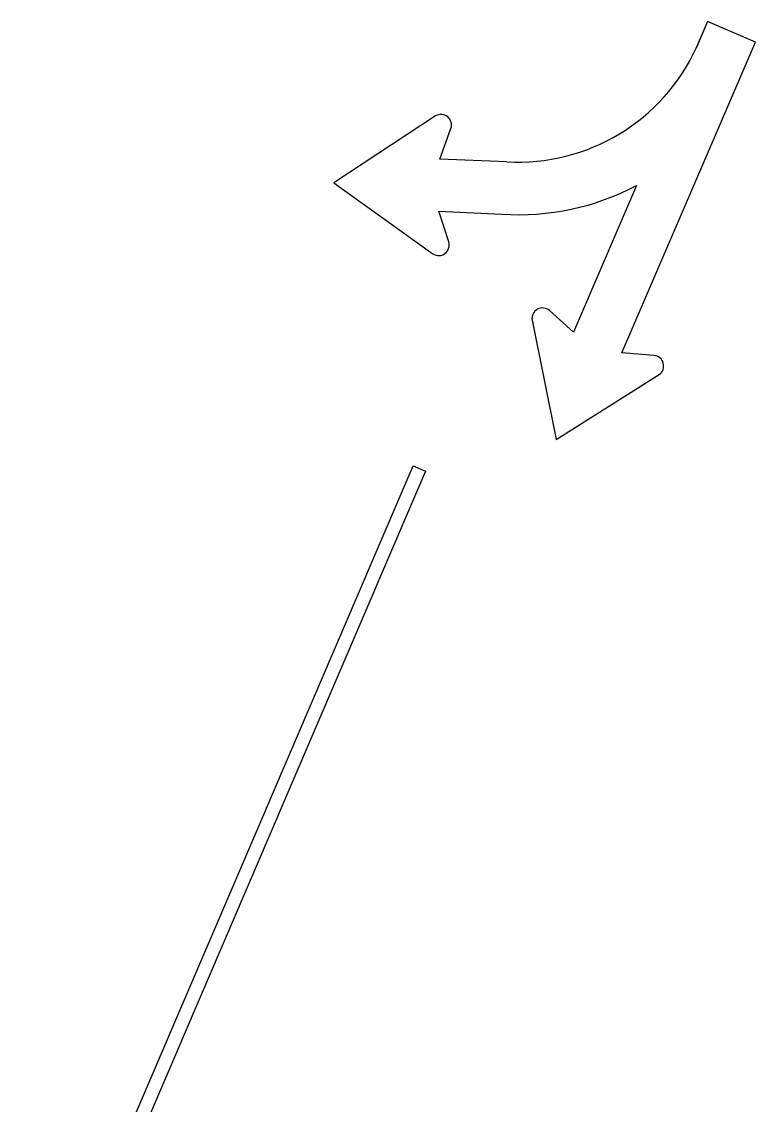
# Model space of a CAD drawing. Extents: x 1581789 to 1622364, y 1043167 to 1103486.
# Drawn here: x 1615783.7 to 1615820.1, y 1099592.9 to 1099646.6 of the extents above; entities that cross this region are included whole.
import ezdxf

# ---------------------------------------------------------------- set-up
doc = ezdxf.new("R2010")
doc.units = 0
doc.layers.add('RD_PD_PatLn2', color=7, linetype='Continuous')

msp = doc.modelspace()

# ---------------------------------------------------------------- linework, layer by layer
at = {"layer": 'RD_PD_PatLn2'}
for p, q in [((1615817.705, 1099646.581), (1615817.164, 1099645.304)), ((1615817.164, 1099645.304), (1615817.706, 1099646.568)), ((1615820.079, 1099645.563), (1615817.705, 1099646.581)), ((1615813.446, 1099630.157), (1615820.079, 1099645.563)), ((1615804.212, 1099641.902), (1615799.162, 1099638.595)), ((1615804.431, 1099639.769), (1615804.974, 1099641.278)), ((1615807.75, 1099639.629), (1615804.431, 1099639.769)), ((1615799.162, 1099638.595), (1615804.079, 1099635.066)), ((1615814.177, 1099638.456), (1615811.064, 1099631.178)), ((1615804.864, 1099635.656), (1615804.381, 1099637.187)), ((1615804.381, 1099637.187), (1615807.508, 1099637.037)), ((1615811.064, 1099631.178), (1615809.863, 1099632.249)), ((1615809, 1099631.78), (1615810.196, 1099625.863)), ((1615815.049, 1099630.026), (1615813.446, 1099630.157)), ((1615810.196, 1099625.863), (1615815.305, 1099629.078))]:
    msp.add_line(p, q, dxfattribs=at)
msp.add_lwpolyline([(1615803.72, 1099624.287), (1615784.288, 1099578.942), (1615783.675, 1099579.204), (1615803.108, 1099624.549), (1615803.72, 1099624.287), (1615803.72, 1099624.287)], dxfattribs=at)
for centre, radius, start, end in [((1615808.293, 1099649.374), 9.76, 266.8114, 335.3572), ((1615804.482, 1099641.455), 0.523, 340.205, 121.1205), ((1615808.367, 1099649.383), 12.375, 266.019, 298.0015), ((1615804.366, 1099635.501), 0.521, 236.5535, 17.2731), ((1615809.515, 1099631.861), 0.521, 48.1492, 188.9077), ((1615815.008, 1099629.507), 0.522, 304.6977, 85.4568)]:
    msp.add_arc(centre, radius, start, end, dxfattribs=at)

doc.saveas('drawing.dxf')
